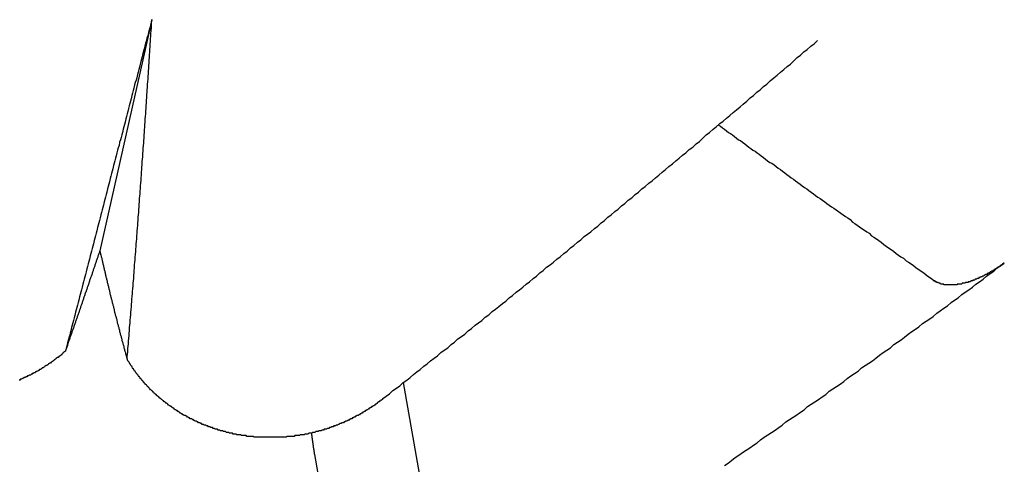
# Model space of a CAD drawing. Extents: x 1107 to 4046, y 937 to 3355.
# Tile 590 of 656: x 2210.379 to 2211.601, y 2685.321 to 2685.872. Entities that reach past the tile are written whole.
import ezdxf

# ---------------------------------------------------------------- set-up
doc = ezdxf.new("R2010")
doc.units = 0
doc.layers.add('KF_VIDA_L___C_REAR', color=7, linetype='CONTINUOUS')

# ---------------------------------------------------------------- blocks, each defined once
blk = doc.blocks.new('KF_VIDA_L___C_REAR')
at = {"layer": 'KF_VIDA_L___C_REAR'}
for p, q in [((23.563896, 996.658863), (23.499566, 996.372125)), ((23.954606, 995.765219), (23.876072, 996.208863)), ((23.890435, 995.417075), (23.766096, 996.119468))]:
    blk.add_line(p, q, dxfattribs=at)
for points in [[(23.5639, 996.659, 0), (23.563, 996.656, 0), (23.5622, 996.652, 0), (23.5613, 996.649, 0), (23.5605, 996.646, 0), (23.5596, 996.643, 0), (23.5588, 996.639, 0), (23.5579, 996.636, 0), (23.5571, 996.633, 0), (23.5562, 996.63, 0), (23.5554, 996.626, 0), (23.5545, 996.623, 0), (23.5536, 996.62, 0), (23.5528, 996.617, 0), (23.5519, 996.613, 0), (23.5511, 996.61, 0), (23.5502, 996.607, 0), (23.5494, 996.604, 0), (23.5485, 996.6, 0), (23.5477, 996.597, 0), (23.5468, 996.594, 0), (23.546, 996.591, 0), (23.5451, 996.587, 0), (23.5443, 996.584, 0), (23.5434, 996.581, 0), (23.5426, 996.578, 0), (23.5417, 996.574, 0), (23.5409, 996.571, 0), (23.5401, 996.568, 0), (23.5392, 996.565, 0), (23.5384, 996.561, 0), (23.5375, 996.558, 0), (23.5367, 996.555, 0), (23.5358, 996.552, 0), (23.535, 996.549, 0), (23.5341, 996.545, 0), (23.5333, 996.542, 0), (23.5324, 996.539, 0), (23.5316, 996.536, 0), (23.5307, 996.532, 0), (23.5299, 996.529, 0), (23.5291, 996.526, 0), (23.5282, 996.523, 0), (23.5274, 996.519, 0), (23.5265, 996.516, 0), (23.5257, 996.513, 0), (23.5249, 996.51, 0), (23.524, 996.507, 0), (23.5232, 996.503, 0), (23.5223, 996.5, 0), (23.5215, 996.497, 0), (23.5206, 996.494, 0), (23.5198, 996.49, 0), (23.519, 996.487, 0), (23.5181, 996.484, 0), (23.5173, 996.481, 0), (23.5165, 996.478, 0), (23.5156, 996.474, 0), (23.5148, 996.471, 0), (23.5139, 996.468, 0), (23.5131, 996.465, 0), (23.5123, 996.462, 0), (23.5114, 996.458, 0), (23.5106, 996.455, 0), (23.5098, 996.452, 0), (23.5089, 996.449, 0), (23.5081, 996.445, 0), (23.5073, 996.442, 0), (23.5064, 996.439, 0), (23.5056, 996.436, 0), (23.5047, 996.433, 0), (23.5039, 996.429, 0), (23.5031, 996.426, 0), (23.5022, 996.423, 0), (23.5014, 996.42, 0), (23.5006, 996.417, 0), (23.4998, 996.413, 0), (23.4989, 996.41, 0), (23.4981, 996.407, 0), (23.4973, 996.404, 0), (23.4964, 996.401, 0), (23.4956, 996.397, 0), (23.4948, 996.394, 0), (23.4939, 996.391, 0), (23.4931, 996.388, 0), (23.4923, 996.385, 0), (23.4915, 996.381, 0), (23.4906, 996.378, 0), (23.4898, 996.375, 0), (23.489, 996.372, 0), (23.4881, 996.369, 0), (23.4873, 996.366, 0), (23.4865, 996.362, 0), (23.4857, 996.359, 0), (23.4848, 996.356, 0), (23.484, 996.353, 0), (23.4832, 996.35, 0), (23.4824, 996.346, 0), (23.4815, 996.343, 0), (23.4807, 996.34, 0), (23.4799, 996.337, 0), (23.4791, 996.334, 0), (23.4782, 996.331, 0), (23.4774, 996.327, 0), (23.4766, 996.324, 0), (23.4758, 996.321, 0), (23.475, 996.318, 0), (23.4741, 996.315, 0), (23.4733, 996.311, 0), (23.4725, 996.308, 0), (23.4717, 996.305, 0), (23.4709, 996.302, 0), (23.47, 996.299, 0), (23.4692, 996.296, 0), (23.4684, 996.292, 0), (23.4676, 996.289, 0), (23.4668, 996.286, 0), (23.4659, 996.283, 0), (23.4651, 996.28, 0), (23.4643, 996.277, 0), (23.4635, 996.273, 0), (23.4627, 996.27, 0), (23.4619, 996.267, 0), (23.461, 996.264, 0), (23.4602, 996.261, 0), (23.4594, 996.258, 0), (23.4586, 996.254, 0), (23.4578, 996.251, 0), (23.457, 996.248, 0)], [(23.5332, 996.238, 0), (23.5335, 996.241, 0), (23.5338, 996.244, 0), (23.534, 996.247, 0), (23.5343, 996.251, 0), (23.5346, 996.254, 0), (23.5348, 996.257, 0), (23.5351, 996.26, 0), (23.5354, 996.264, 0), (23.5356, 996.267, 0), (23.5359, 996.27, 0), (23.5362, 996.273, 0), (23.5364, 996.277, 0), (23.5367, 996.28, 0), (23.537, 996.283, 0), (23.5372, 996.286, 0), (23.5375, 996.29, 0), (23.5377, 996.293, 0), (23.538, 996.296, 0), (23.5383, 996.299, 0), (23.5385, 996.303, 0), (23.5388, 996.306, 0), (23.539, 996.309, 0), (23.5393, 996.312, 0), (23.5396, 996.316, 0), (23.5398, 996.319, 0), (23.5401, 996.322, 0), (23.5403, 996.325, 0), (23.5406, 996.329, 0), (23.5408, 996.332, 0), (23.5411, 996.335, 0), (23.5414, 996.338, 0), (23.5416, 996.342, 0), (23.5419, 996.345, 0), (23.5421, 996.348, 0), (23.5424, 996.351, 0), (23.5426, 996.355, 0), (23.5429, 996.358, 0), (23.5431, 996.361, 0), (23.5434, 996.364, 0), (23.5436, 996.368, 0), (23.5439, 996.371, 0), (23.5441, 996.374, 0), (23.5444, 996.378, 0), (23.5446, 996.381, 0), (23.5449, 996.384, 0), (23.5451, 996.387, 0), (23.5454, 996.391, 0), (23.5456, 996.394, 0), (23.5459, 996.397, 0), (23.5461, 996.4, 0), (23.5464, 996.404, 0), (23.5466, 996.407, 0), (23.5469, 996.41, 0), (23.5471, 996.414, 0), (23.5473, 996.417, 0), (23.5476, 996.42, 0), (23.5478, 996.423, 0), (23.5481, 996.427, 0), (23.5483, 996.43, 0), (23.5486, 996.433, 0), (23.5488, 996.437, 0), (23.549, 996.44, 0), (23.5493, 996.443, 0), (23.5495, 996.446, 0), (23.5498, 996.45, 0), (23.55, 996.453, 0), (23.5502, 996.456, 0), (23.5505, 996.46, 0), (23.5507, 996.463, 0), (23.551, 996.466, 0), (23.5512, 996.47, 0), (23.5514, 996.473, 0), (23.5517, 996.476, 0), (23.5519, 996.479, 0), (23.5521, 996.483, 0), (23.5524, 996.486, 0), (23.5526, 996.489, 0), (23.5528, 996.493, 0), (23.5531, 996.496, 0), (23.5533, 996.499, 0), (23.5535, 996.503, 0), (23.5538, 996.506, 0), (23.554, 996.509, 0), (23.5542, 996.512, 0), (23.5545, 996.516, 0), (23.5547, 996.519, 0), (23.5549, 996.522, 0), (23.5551, 996.526, 0), (23.5554, 996.529, 0), (23.5556, 996.532, 0), (23.5558, 996.536, 0), (23.556, 996.539, 0), (23.5563, 996.542, 0), (23.5565, 996.546, 0), (23.5567, 996.549, 0), (23.557, 996.552, 0), (23.5572, 996.556, 0), (23.5574, 996.559, 0), (23.5576, 996.562, 0), (23.5578, 996.566, 0), (23.5581, 996.569, 0), (23.5583, 996.572, 0), (23.5585, 996.575, 0), (23.5587, 996.579, 0), (23.559, 996.582, 0), (23.5592, 996.585, 0), (23.5594, 996.589, 0), (23.5596, 996.592, 0), (23.5598, 996.595, 0), (23.56, 996.599, 0), (23.5603, 996.602, 0), (23.5605, 996.605, 0), (23.5607, 996.609, 0), (23.5609, 996.612, 0), (23.5611, 996.615, 0), (23.5613, 996.619, 0), (23.5616, 996.622, 0), (23.5618, 996.625, 0), (23.562, 996.629, 0), (23.5622, 996.632, 0), (23.5624, 996.635, 0), (23.5626, 996.639, 0), (23.5628, 996.642, 0), (23.5631, 996.645, 0), (23.5633, 996.649, 0), (23.5635, 996.652, 0), (23.5637, 996.656, 0), (23.5639, 996.659, 0)], [(23.8503, 996.189, 0), (23.8546, 996.192, 0), (23.8588, 996.195, 0), (23.8631, 996.199, 0), (23.8673, 996.202, 0), (23.8716, 996.205, 0), (23.8758, 996.209, 0), (23.8801, 996.212, 0), (23.8843, 996.215, 0), (23.8886, 996.219, 0), (23.8928, 996.222, 0), (23.897, 996.225, 0), (23.9013, 996.229, 0), (23.9055, 996.232, 0), (23.9098, 996.236, 0), (23.914, 996.239, 0), (23.9183, 996.242, 0), (23.9225, 996.246, 0), (23.9267, 996.249, 0), (23.931, 996.252, 0), (23.9352, 996.256, 0), (23.9395, 996.259, 0), (23.9437, 996.263, 0), (23.9479, 996.266, 0), (23.9522, 996.269, 0), (23.9564, 996.273, 0), (23.9606, 996.276, 0), (23.9649, 996.28, 0), (23.9691, 996.283, 0), (23.9734, 996.286, 0), (23.9776, 996.29, 0), (23.9818, 996.293, 0), (23.9861, 996.297, 0), (23.9903, 996.3, 0), (23.9945, 996.303, 0), (23.9988, 996.307, 0), (24.003, 996.31, 0), (24.0072, 996.314, 0), (24.0115, 996.317, 0), (24.0157, 996.321, 0), (24.0199, 996.324, 0), (24.0241, 996.327, 0), (24.0284, 996.331, 0), (24.0326, 996.334, 0), (24.0368, 996.338, 0), (24.0411, 996.341, 0), (24.0453, 996.345, 0), (24.0495, 996.348, 0), (24.0537, 996.352, 0), (24.058, 996.355, 0), (24.0622, 996.358, 0), (24.0664, 996.362, 0), (24.0706, 996.365, 0), (24.0749, 996.369, 0), (24.0791, 996.372, 0), (24.0833, 996.376, 0), (24.0875, 996.379, 0), (24.0918, 996.383, 0), (24.096, 996.386, 0), (24.1002, 996.39, 0), (24.1044, 996.393, 0), (24.1086, 996.396, 0), (24.1129, 996.4, 0), (24.1171, 996.403, 0), (24.1213, 996.407, 0), (24.1255, 996.41, 0), (24.1297, 996.414, 0), (24.1339, 996.417, 0), (24.1381, 996.421, 0), (24.1424, 996.424, 0), (24.1466, 996.428, 0), (24.1508, 996.431, 0), (24.155, 996.435, 0), (24.1592, 996.438, 0), (24.1634, 996.442, 0), (24.1676, 996.445, 0), (24.1718, 996.449, 0), (24.176, 996.452, 0), (24.1803, 996.456, 0), (24.1845, 996.459, 0), (24.1887, 996.463, 0), (24.1929, 996.466, 0), (24.1971, 996.47, 0), (24.2013, 996.473, 0), (24.2055, 996.477, 0), (24.2097, 996.48, 0), (24.2139, 996.484, 0), (24.2181, 996.487, 0), (24.2223, 996.491, 0), (24.2265, 996.494, 0), (24.2307, 996.498, 0), (24.2349, 996.501, 0), (24.2391, 996.505, 0), (24.2433, 996.508, 0), (24.2475, 996.512, 0), (24.2517, 996.516, 0), (24.2559, 996.519, 0), (24.2601, 996.523, 0), (24.2642, 996.526, 0), (24.2684, 996.53, 0), (24.2726, 996.533, 0), (24.2768, 996.537, 0), (24.281, 996.54, 0), (24.2852, 996.544, 0), (24.2894, 996.547, 0), (24.2936, 996.551, 0), (24.2977, 996.554, 0), (24.3019, 996.558, 0), (24.3061, 996.562, 0), (24.3103, 996.565, 0), (24.3145, 996.569, 0), (24.3187, 996.572, 0), (24.3228, 996.576, 0), (24.327, 996.579, 0), (24.3312, 996.583, 0), (24.3354, 996.587, 0), (24.3396, 996.59, 0), (24.3437, 996.594, 0), (24.3479, 996.597, 0), (24.3521, 996.601, 0), (24.3563, 996.604, 0), (24.3604, 996.608, 0), (24.3646, 996.612, 0), (24.3688, 996.615, 0), (24.3729, 996.619, 0), (24.3771, 996.622, 0), (24.3813, 996.626, 0), (24.3854, 996.629, 0), (24.3896, 996.633, 0)], [(24.2668, 996.528, 0), (24.2693, 996.527, 0), (24.2718, 996.525, 0), (24.2742, 996.523, 0), (24.2767, 996.521, 0), (24.2792, 996.519, 0), (24.2817, 996.518, 0), (24.2842, 996.516, 0), (24.2867, 996.514, 0), (24.2892, 996.512, 0), (24.2918, 996.51, 0), (24.2943, 996.509, 0), (24.2968, 996.507, 0), (24.2994, 996.505, 0), (24.3019, 996.503, 0), (24.3045, 996.501, 0), (24.3071, 996.499, 0), (24.3096, 996.497, 0), (24.3122, 996.496, 0), (24.3148, 996.494, 0), (24.3174, 996.492, 0), (24.32, 996.49, 0), (24.3226, 996.488, 0), (24.3252, 996.486, 0), (24.3279, 996.484, 0), (24.3305, 996.482, 0), (24.3331, 996.481, 0), (24.3358, 996.479, 0), (24.3384, 996.477, 0), (24.3411, 996.475, 0), (24.3437, 996.473, 0), (24.3464, 996.471, 0), (24.3491, 996.469, 0), (24.3518, 996.467, 0), (24.3545, 996.465, 0), (24.3572, 996.463, 0), (24.3599, 996.461, 0), (24.3626, 996.459, 0), (24.3654, 996.457, 0), (24.3681, 996.455, 0), (24.3708, 996.453, 0), (24.3736, 996.451, 0), (24.3763, 996.449, 0), (24.3791, 996.447, 0), (24.3819, 996.445, 0), (24.3847, 996.443, 0), (24.3874, 996.441, 0), (24.3902, 996.439, 0), (24.393, 996.437, 0), (24.3959, 996.435, 0), (24.3987, 996.433, 0), (24.4015, 996.431, 0), (24.4043, 996.429, 0), (24.4072, 996.427, 0), (24.41, 996.425, 0), (24.4129, 996.423, 0), (24.4158, 996.421, 0), (24.4186, 996.419, 0), (24.4215, 996.417, 0), (24.4244, 996.415, 0), (24.4273, 996.413, 0), (24.4302, 996.411, 0), (24.4331, 996.408, 0), (24.4361, 996.406, 0), (24.439, 996.404, 0), (24.442, 996.402, 0), (24.4449, 996.4, 0), (24.4479, 996.398, 0), (24.4508, 996.396, 0), (24.4538, 996.394, 0), (24.4568, 996.391, 0), (24.4598, 996.389, 0), (24.4628, 996.387, 0), (24.4658, 996.385, 0), (24.4688, 996.383, 0), (24.4719, 996.38, 0), (24.4749, 996.378, 0), (24.478, 996.376, 0), (24.481, 996.374, 0), (24.4841, 996.372, 0), (24.4872, 996.369, 0), (24.4902, 996.367, 0), (24.4933, 996.365, 0), (24.4964, 996.363, 0), (24.4996, 996.36, 0), (24.5027, 996.358, 0), (24.5058, 996.356, 0), (24.509, 996.354, 0), (24.5121, 996.351, 0), (24.5153, 996.349, 0), (24.5184, 996.347, 0), (24.5216, 996.345, 0), (24.5248, 996.342, 0), (24.528, 996.34, 0), (24.5312, 996.338, 0), (24.5344, 996.335, 0)], [(23.457, 996.248, 0), (23.4573, 996.249, 0), (23.4577, 996.25, 0), (23.4581, 996.251, 0), (23.4584, 996.252, 0), (23.4588, 996.253, 0), (23.4592, 996.254, 0), (23.4595, 996.255, 0), (23.4599, 996.256, 0), (23.4602, 996.257, 0), (23.4606, 996.259, 0), (23.461, 996.26, 0), (23.4613, 996.261, 0), (23.4617, 996.262, 0), (23.462, 996.263, 0), (23.4624, 996.264, 0), (23.4628, 996.265, 0), (23.4631, 996.266, 0), (23.4635, 996.267, 0), (23.4638, 996.268, 0), (23.4642, 996.269, 0), (23.4645, 996.27, 0), (23.4649, 996.271, 0), (23.4652, 996.272, 0), (23.4656, 996.273, 0), (23.466, 996.274, 0), (23.4663, 996.275, 0), (23.4667, 996.276, 0), (23.467, 996.277, 0), (23.4674, 996.278, 0), (23.4677, 996.279, 0), (23.4681, 996.28, 0), (23.4684, 996.281, 0), (23.4688, 996.282, 0), (23.4691, 996.283, 0), (23.4695, 996.284, 0), (23.4698, 996.285, 0), (23.4702, 996.286, 0), (23.4705, 996.287, 0), (23.4709, 996.288, 0), (23.4712, 996.289, 0), (23.4716, 996.29, 0), (23.4719, 996.291, 0), (23.4722, 996.292, 0), (23.4726, 996.293, 0), (23.4729, 996.294, 0), (23.4733, 996.295, 0), (23.4736, 996.296, 0), (23.474, 996.297, 0), (23.4743, 996.298, 0), (23.4746, 996.299, 0), (23.475, 996.3, 0), (23.4753, 996.301, 0), (23.4757, 996.302, 0), (23.476, 996.303, 0), (23.4764, 996.304, 0), (23.4767, 996.305, 0), (23.477, 996.306, 0), (23.4774, 996.307, 0), (23.4777, 996.308, 0), (23.478, 996.309, 0), (23.4784, 996.31, 0), (23.4787, 996.311, 0), (23.479, 996.312, 0), (23.4794, 996.313, 0), (23.4797, 996.314, 0), (23.48, 996.315, 0), (23.4804, 996.316, 0), (23.4807, 996.317, 0), (23.481, 996.318, 0), (23.4814, 996.319, 0), (23.4817, 996.32, 0), (23.482, 996.321, 0), (23.4824, 996.322, 0), (23.4827, 996.322, 0), (23.483, 996.323, 0), (23.4834, 996.324, 0), (23.4837, 996.325, 0), (23.484, 996.326, 0), (23.4843, 996.327, 0), (23.4847, 996.328, 0), (23.485, 996.329, 0), (23.4853, 996.33, 0), (23.4856, 996.331, 0), (23.486, 996.332, 0), (23.4863, 996.333, 0), (23.4866, 996.334, 0), (23.4869, 996.335, 0), (23.4872, 996.336, 0), (23.4876, 996.337, 0), (23.4879, 996.338, 0), (23.4882, 996.339, 0), (23.4885, 996.34, 0), (23.4888, 996.34, 0), (23.4892, 996.341, 0), (23.4895, 996.342, 0), (23.4898, 996.343, 0), (23.4901, 996.344, 0), (23.4904, 996.345, 0), (23.4907, 996.346, 0), (23.491, 996.347, 0), (23.4914, 996.348, 0), (23.4917, 996.349, 0), (23.492, 996.35, 0), (23.4923, 996.351, 0), (23.4926, 996.352, 0), (23.4929, 996.352, 0), (23.4932, 996.353, 0), (23.4935, 996.354, 0), (23.4938, 996.355, 0), (23.4941, 996.356, 0), (23.4945, 996.357, 0), (23.4948, 996.358, 0), (23.4951, 996.359, 0), (23.4954, 996.36, 0), (23.4957, 996.361, 0), (23.496, 996.361, 0), (23.4963, 996.362, 0), (23.4966, 996.363, 0), (23.4969, 996.364, 0), (23.4972, 996.365, 0), (23.4975, 996.366, 0), (23.4978, 996.367, 0), (23.4981, 996.368, 0), (23.4984, 996.369, 0), (23.4987, 996.369, 0), (23.499, 996.37, 0), (23.4993, 996.371, 0), (23.4996, 996.372, 0)], [(23.4996, 996.372, 0), (23.4998, 996.371, 0), (23.5, 996.37, 0), (23.5002, 996.369, 0), (23.5004, 996.368, 0), (23.5006, 996.367, 0), (23.5009, 996.366, 0), (23.5011, 996.365, 0), (23.5013, 996.364, 0), (23.5015, 996.364, 0), (23.5017, 996.363, 0), (23.502, 996.362, 0), (23.5022, 996.361, 0), (23.5024, 996.36, 0), (23.5026, 996.359, 0), (23.5029, 996.358, 0), (23.5031, 996.357, 0), (23.5033, 996.356, 0), (23.5035, 996.355, 0), (23.5038, 996.354, 0), (23.504, 996.353, 0), (23.5042, 996.352, 0), (23.5045, 996.351, 0), (23.5047, 996.35, 0), (23.5049, 996.349, 0), (23.5052, 996.348, 0), (23.5054, 996.347, 0), (23.5056, 996.346, 0), (23.5059, 996.345, 0), (23.5061, 996.344, 0), (23.5063, 996.343, 0), (23.5066, 996.342, 0), (23.5068, 996.341, 0), (23.507, 996.34, 0), (23.5073, 996.339, 0), (23.5075, 996.338, 0), (23.5078, 996.337, 0), (23.508, 996.336, 0), (23.5083, 996.335, 0), (23.5085, 996.334, 0), (23.5087, 996.333, 0), (23.509, 996.332, 0), (23.5092, 996.331, 0), (23.5095, 996.33, 0), (23.5097, 996.329, 0), (23.51, 996.328, 0), (23.5102, 996.327, 0), (23.5105, 996.326, 0), (23.5107, 996.325, 0), (23.511, 996.324, 0), (23.5112, 996.323, 0), (23.5115, 996.322, 0), (23.5117, 996.321, 0), (23.512, 996.319, 0), (23.5123, 996.318, 0), (23.5125, 996.317, 0), (23.5128, 996.316, 0), (23.513, 996.315, 0), (23.5133, 996.314, 0), (23.5136, 996.313, 0), (23.5138, 996.312, 0), (23.5141, 996.311, 0), (23.5143, 996.31, 0), (23.5146, 996.309, 0), (23.5149, 996.308, 0), (23.5151, 996.307, 0), (23.5154, 996.306, 0), (23.5157, 996.305, 0), (23.5159, 996.304, 0), (23.5162, 996.303, 0), (23.5165, 996.302, 0), (23.5167, 996.301, 0), (23.517, 996.299, 0), (23.5173, 996.298, 0), (23.5175, 996.297, 0), (23.5178, 996.296, 0), (23.5181, 996.295, 0), (23.5184, 996.294, 0), (23.5186, 996.293, 0), (23.5189, 996.292, 0), (23.5192, 996.291, 0), (23.5195, 996.29, 0), (23.5197, 996.289, 0), (23.52, 996.288, 0), (23.5203, 996.287, 0), (23.5206, 996.286, 0), (23.5209, 996.284, 0), (23.5211, 996.283, 0), (23.5214, 996.282, 0), (23.5217, 996.281, 0), (23.522, 996.28, 0), (23.5223, 996.279, 0), (23.5225, 996.278, 0), (23.5228, 996.277, 0), (23.5231, 996.276, 0), (23.5234, 996.275, 0), (23.5237, 996.274, 0), (23.524, 996.272, 0), (23.5243, 996.271, 0), (23.5246, 996.27, 0), (23.5248, 996.269, 0), (23.5251, 996.268, 0), (23.5254, 996.267, 0), (23.5257, 996.266, 0), (23.526, 996.265, 0), (23.5263, 996.264, 0), (23.5266, 996.262, 0), (23.5269, 996.261, 0), (23.5272, 996.26, 0), (23.5275, 996.259, 0), (23.5278, 996.258, 0), (23.5281, 996.257, 0), (23.5284, 996.256, 0), (23.5287, 996.255, 0), (23.529, 996.254, 0), (23.5293, 996.252, 0), (23.5296, 996.251, 0), (23.5299, 996.25, 0), (23.5302, 996.249, 0), (23.5305, 996.248, 0), (23.5308, 996.247, 0), (23.5311, 996.246, 0), (23.5314, 996.245, 0), (23.5317, 996.243, 0), (23.532, 996.242, 0), (23.5323, 996.241, 0), (23.5326, 996.24, 0), (23.5329, 996.239, 0), (23.5332, 996.238, 0)], [(24.2742, 996.106, 0), (24.2787, 996.109, 0), (24.2832, 996.112, 0), (24.2877, 996.116, 0), (24.2922, 996.119, 0), (24.2967, 996.122, 0), (24.3012, 996.125, 0), (24.3057, 996.128, 0), (24.3102, 996.131, 0), (24.3147, 996.134, 0), (24.3192, 996.138, 0), (24.3237, 996.141, 0), (24.3282, 996.144, 0), (24.3327, 996.147, 0), (24.3371, 996.15, 0), (24.3416, 996.153, 0), (24.3461, 996.156, 0), (24.3506, 996.16, 0), (24.3551, 996.163, 0), (24.3596, 996.166, 0), (24.3641, 996.169, 0), (24.3685, 996.172, 0), (24.373, 996.175, 0), (24.3775, 996.179, 0), (24.382, 996.182, 0), (24.3864, 996.185, 0), (24.3909, 996.188, 0), (24.3954, 996.191, 0), (24.3999, 996.194, 0), (24.4043, 996.198, 0), (24.4088, 996.201, 0), (24.4133, 996.204, 0), (24.4177, 996.207, 0), (24.4222, 996.21, 0), (24.4266, 996.214, 0), (24.4311, 996.217, 0), (24.4356, 996.22, 0), (24.44, 996.223, 0), (24.4445, 996.227, 0), (24.4489, 996.23, 0), (24.4534, 996.233, 0), (24.4578, 996.236, 0), (24.4623, 996.239, 0), (24.4667, 996.243, 0), (24.4712, 996.246, 0), (24.4756, 996.249, 0), (24.4801, 996.252, 0), (24.4845, 996.256, 0), (24.489, 996.259, 0), (24.4934, 996.262, 0), (24.4978, 996.265, 0), (24.5023, 996.269, 0), (24.5067, 996.272, 0), (24.5111, 996.275, 0), (24.5156, 996.278, 0), (24.52, 996.282, 0), (24.5244, 996.285, 0), (24.5289, 996.288, 0), (24.5333, 996.291, 0), (24.5377, 996.295, 0), (24.5421, 996.298, 0), (24.5465, 996.301, 0), (24.551, 996.304, 0), (24.5554, 996.308, 0), (24.5598, 996.311, 0), (24.5642, 996.314, 0), (24.5686, 996.318, 0), (24.573, 996.321, 0), (24.5774, 996.324, 0), (24.5819, 996.327, 0), (24.5863, 996.331, 0), (24.5907, 996.334, 0), (24.5951, 996.337, 0), (24.5995, 996.341, 0), (24.6039, 996.344, 0), (24.6083, 996.347, 0), (24.6127, 996.351, 0), (24.6171, 996.354, 0), (24.6215, 996.357, 0)], [(24.6215, 996.357, 0), (24.6211, 996.357, 0), (24.6208, 996.357, 0), (24.6205, 996.357, 0), (24.6202, 996.356, 0), (24.6199, 996.356, 0), (24.6196, 996.356, 0), (24.6193, 996.356, 0), (24.619, 996.355, 0), (24.6187, 996.355, 0), (24.6184, 996.355, 0), (24.6181, 996.355, 0), (24.6178, 996.355, 0), (24.6175, 996.354, 0), (24.6171, 996.354, 0), (24.6168, 996.354, 0), (24.6165, 996.354, 0), (24.6162, 996.353, 0), (24.6159, 996.353, 0), (24.6156, 996.353, 0), (24.6153, 996.353, 0), (24.6149, 996.353, 0), (24.6146, 996.352, 0), (24.6143, 996.352, 0), (24.614, 996.352, 0), (24.6137, 996.352, 0), (24.6134, 996.352, 0), (24.6131, 996.351, 0), (24.6127, 996.351, 0), (24.6124, 996.351, 0), (24.6121, 996.351, 0), (24.6118, 996.35, 0), (24.6115, 996.35, 0), (24.6112, 996.35, 0), (24.6108, 996.35, 0), (24.6105, 996.35, 0), (24.6102, 996.349, 0), (24.6099, 996.349, 0), (24.6096, 996.349, 0), (24.6093, 996.349, 0), (24.6089, 996.349, 0), (24.6086, 996.348, 0), (24.6083, 996.348, 0), (24.608, 996.348, 0), (24.6077, 996.348, 0), (24.6074, 996.348, 0), (24.6071, 996.347, 0), (24.6067, 996.347, 0), (24.6064, 996.347, 0), (24.6061, 996.347, 0), (24.6058, 996.347, 0), (24.6055, 996.347, 0), (24.6052, 996.346, 0), (24.6049, 996.346, 0), (24.6046, 996.346, 0), (24.6043, 996.346, 0), (24.604, 996.346, 0), (24.6037, 996.345, 0), (24.6034, 996.345, 0), (24.6031, 996.345, 0), (24.6028, 996.345, 0), (24.6025, 996.345, 0), (24.6022, 996.345, 0), (24.6019, 996.344, 0), (24.6016, 996.344, 0), (24.6013, 996.344, 0), (24.601, 996.344, 0), (24.6007, 996.344, 0), (24.6004, 996.344, 0), (24.6001, 996.343, 0), (24.5998, 996.343, 0), (24.5995, 996.343, 0), (24.5991, 996.343, 0), (24.5988, 996.343, 0), (24.5985, 996.343, 0), (24.5982, 996.343, 0), (24.5979, 996.342, 0), (24.5976, 996.342, 0), (24.5973, 996.342, 0), (24.597, 996.342, 0), (24.5967, 996.342, 0), (24.5964, 996.342, 0), (24.596, 996.341, 0), (24.5957, 996.341, 0), (24.5954, 996.341, 0), (24.5951, 996.341, 0), (24.5948, 996.341, 0), (24.5945, 996.341, 0), (24.5941, 996.34, 0), (24.5938, 996.34, 0), (24.5935, 996.34, 0), (24.5932, 996.34, 0), (24.5929, 996.34, 0), (24.5926, 996.34, 0), (24.5922, 996.34, 0), (24.5919, 996.339, 0), (24.5916, 996.339, 0), (24.5913, 996.339, 0), (24.5909, 996.339, 0), (24.5906, 996.339, 0), (24.5903, 996.339, 0), (24.59, 996.339, 0), (24.5897, 996.338, 0), (24.5893, 996.338, 0), (24.589, 996.338, 0), (24.5887, 996.338, 0), (24.5884, 996.338, 0), (24.5881, 996.338, 0), (24.5877, 996.338, 0), (24.5874, 996.337, 0), (24.5871, 996.337, 0), (24.5868, 996.337, 0), (24.5864, 996.337, 0), (24.5861, 996.337, 0), (24.5858, 996.337, 0), (24.5855, 996.337, 0), (24.5852, 996.337, 0), (24.5848, 996.336, 0), (24.5845, 996.336, 0), (24.5842, 996.336, 0), (24.5839, 996.336, 0), (24.5836, 996.336, 0), (24.5833, 996.336, 0), (24.5829, 996.336, 0), (24.5826, 996.336, 0), (24.5823, 996.335, 0), (24.582, 996.335, 0), (24.5817, 996.335, 0), (24.5814, 996.335, 0), (24.5811, 996.335, 0), (24.5807, 996.335, 0), (24.5804, 996.335, 0), (24.5801, 996.335, 0), (24.5798, 996.335, 0), (24.5795, 996.334, 0), (24.5792, 996.334, 0), (24.5789, 996.334, 0), (24.5786, 996.334, 0), (24.5783, 996.334, 0), (24.578, 996.334, 0), (24.5777, 996.334, 0), (24.5774, 996.334, 0), (24.5771, 996.334, 0), (24.5768, 996.334, 0), (24.5765, 996.333, 0), (24.5762, 996.333, 0), (24.5759, 996.333, 0), (24.5756, 996.333, 0), (24.5753, 996.333, 0), (24.575, 996.333, 0), (24.5747, 996.333, 0), (24.5745, 996.333, 0), (24.5742, 996.333, 0), (24.5739, 996.333, 0), (24.5736, 996.333, 0), (24.5733, 996.333, 0), (24.573, 996.332, 0), (24.5728, 996.332, 0), (24.5725, 996.332, 0), (24.5722, 996.332, 0), (24.5719, 996.332, 0), (24.5716, 996.332, 0), (24.5713, 996.332, 0), (24.5711, 996.332, 0), (24.5708, 996.332, 0), (24.5705, 996.332, 0), (24.5702, 996.332, 0), (24.5699, 996.332, 0), (24.5696, 996.332, 0), (24.5693, 996.332, 0), (24.5691, 996.332, 0), (24.5688, 996.331, 0), (24.5685, 996.331, 0), (24.5682, 996.331, 0), (24.5679, 996.331, 0), (24.5676, 996.331, 0), (24.5673, 996.331, 0), (24.567, 996.331, 0), (24.5668, 996.331, 0), (24.5665, 996.331, 0), (24.5662, 996.331, 0), (24.5659, 996.331, 0), (24.5656, 996.331, 0), (24.5653, 996.331, 0), (24.565, 996.331, 0), (24.5648, 996.331, 0), (24.5645, 996.331, 0), (24.5642, 996.331, 0), (24.5639, 996.331, 0), (24.5636, 996.331, 0), (24.5633, 996.331, 0), (24.563, 996.331, 0), (24.5628, 996.33, 0), (24.5625, 996.33, 0), (24.5622, 996.33, 0), (24.5619, 996.33, 0), (24.5616, 996.33, 0), (24.5614, 996.33, 0), (24.5611, 996.33, 0), (24.5608, 996.33, 0), (24.5605, 996.33, 0), (24.5602, 996.33, 0), (24.56, 996.33, 0), (24.5597, 996.33, 0), (24.5594, 996.33, 0), (24.5591, 996.33, 0), (24.5589, 996.33, 0), (24.5586, 996.33, 0), (24.5583, 996.33, 0), (24.558, 996.33, 0), (24.5578, 996.33, 0), (24.5575, 996.33, 0), (24.5572, 996.33, 0), (24.557, 996.33, 0), (24.5567, 996.33, 0), (24.5564, 996.33, 0), (24.5562, 996.33, 0), (24.5559, 996.33, 0), (24.5556, 996.33, 0), (24.5554, 996.33, 0), (24.5551, 996.33, 0), (24.5548, 996.33, 0), (24.5546, 996.33, 0), (24.5543, 996.33, 0), (24.5541, 996.33, 0), (24.5538, 996.33, 0), (24.5536, 996.33, 0), (24.5533, 996.33, 0), (24.5531, 996.33, 0), (24.5528, 996.33, 0), (24.5526, 996.33, 0), (24.5523, 996.33, 0), (24.5521, 996.33, 0), (24.5518, 996.33, 0), (24.5516, 996.33, 0), (24.5514, 996.33, 0), (24.5511, 996.33, 0), (24.5509, 996.33, 0), (24.5506, 996.33, 0), (24.5504, 996.33, 0), (24.5502, 996.33, 0), (24.5499, 996.33, 0), (24.5497, 996.33, 0), (24.5495, 996.33, 0), (24.5493, 996.33, 0), (24.549, 996.33, 0), (24.5488, 996.33, 0), (24.5486, 996.33, 0), (24.5484, 996.33, 0), (24.5482, 996.33, 0), (24.5479, 996.33, 0), (24.5477, 996.33, 0), (24.5475, 996.33, 0), (24.5473, 996.33, 0), (24.5471, 996.33, 0), (24.5468, 996.33, 0), (24.5466, 996.33, 0), (24.5464, 996.331, 0), (24.5462, 996.331, 0), (24.546, 996.331, 0), (24.5458, 996.331, 0), (24.5455, 996.331, 0), (24.5453, 996.331, 0), (24.5451, 996.331, 0), (24.5449, 996.331, 0), (24.5447, 996.331, 0), (24.5445, 996.331, 0), (24.5442, 996.331, 0), (24.544, 996.331, 0), (24.5438, 996.331, 0), (24.5436, 996.331, 0), (24.5434, 996.331, 0), (24.5432, 996.331, 0), (24.543, 996.331, 0), (24.5428, 996.331, 0), (24.5426, 996.331, 0), (24.5423, 996.331, 0), (24.5421, 996.332, 0), (24.5419, 996.332, 0), (24.5417, 996.332, 0), (24.5415, 996.332, 0), (24.5413, 996.332, 0), (24.5411, 996.332, 0), (24.5409, 996.332, 0), (24.5407, 996.332, 0), (24.5405, 996.332, 0), (24.5403, 996.332, 0), (24.5401, 996.332, 0), (24.5399, 996.332, 0), (24.5397, 996.332, 0), (24.5395, 996.333, 0), (24.5393, 996.333, 0), (24.5391, 996.333, 0), (24.5389, 996.333, 0), (24.5388, 996.333, 0), (24.5386, 996.333, 0), (24.5384, 996.333, 0), (24.5382, 996.333, 0), (24.538, 996.333, 0), (24.5378, 996.333, 0), (24.5376, 996.333, 0), (24.5375, 996.333, 0), (24.5373, 996.334, 0), (24.5371, 996.334, 0), (24.5369, 996.334, 0), (24.5367, 996.334, 0), (24.5366, 996.334, 0), (24.5364, 996.334, 0), (24.5362, 996.334, 0), (24.536, 996.334, 0), (24.5359, 996.334, 0), (24.5357, 996.334, 0), (24.5355, 996.335, 0), (24.5354, 996.335, 0), (24.5352, 996.335, 0), (24.5351, 996.335, 0), (24.5349, 996.335, 0), (24.5347, 996.335, 0), (24.5346, 996.335, 0), (24.5344, 996.335, 0)], [(23.457, 996.248, 0), (23.4564, 996.248, 0), (23.4558, 996.247, 0), (23.4552, 996.247, 0), (23.4546, 996.246, 0), (23.454, 996.246, 0), (23.4534, 996.245, 0), (23.4528, 996.244, 0), (23.4521, 996.244, 0), (23.4515, 996.243, 0), (23.4509, 996.243, 0), (23.4503, 996.242, 0), (23.4497, 996.242, 0), (23.4491, 996.241, 0), (23.4485, 996.241, 0), (23.4478, 996.24, 0), (23.4472, 996.24, 0), (23.4466, 996.24, 0), (23.446, 996.239, 0), (23.4453, 996.239, 0), (23.4447, 996.238, 0), (23.4441, 996.238, 0), (23.4435, 996.237, 0), (23.4428, 996.237, 0), (23.4422, 996.236, 0), (23.4416, 996.236, 0), (23.4409, 996.235, 0), (23.4403, 996.235, 0), (23.4397, 996.234, 0), (23.439, 996.234, 0), (23.4384, 996.233, 0), (23.4377, 996.233, 0), (23.4371, 996.233, 0), (23.4365, 996.232, 0), (23.4358, 996.232, 0), (23.4352, 996.231, 0), (23.4345, 996.231, 0), (23.4339, 996.23, 0), (23.4332, 996.23, 0), (23.4326, 996.23, 0), (23.4319, 996.229, 0), (23.4313, 996.229, 0), (23.4306, 996.228, 0), (23.43, 996.228, 0), (23.4293, 996.227, 0), (23.4286, 996.227, 0), (23.428, 996.227, 0), (23.4273, 996.226, 0), (23.4266, 996.226, 0), (23.4259, 996.225, 0), (23.4253, 996.225, 0), (23.4246, 996.225, 0), (23.4239, 996.224, 0), (23.4232, 996.224, 0), (23.4225, 996.223, 0), (23.4218, 996.223, 0), (23.4211, 996.223, 0), (23.4204, 996.222, 0), (23.4197, 996.222, 0), (23.419, 996.221, 0), (23.4183, 996.221, 0), (23.4176, 996.221, 0), (23.4169, 996.22, 0), (23.4162, 996.22, 0), (23.4155, 996.22, 0), (23.4148, 996.219, 0), (23.4141, 996.219, 0), (23.4133, 996.218, 0), (23.4126, 996.218, 0), (23.4119, 996.218, 0), (23.4112, 996.217, 0), (23.4104, 996.217, 0), (23.4097, 996.217, 0), (23.409, 996.216, 0), (23.4082, 996.216, 0), (23.4075, 996.216, 0), (23.4068, 996.215, 0), (23.406, 996.215, 0), (23.4053, 996.215, 0), (23.4045, 996.214, 0), (23.4038, 996.214, 0), (23.403, 996.214, 0), (23.4023, 996.213, 0), (23.4015, 996.213, 0), (23.4008, 996.213, 0), (23.4, 996.212, 0), (23.3993, 996.212, 0)], [(23.8503, 996.189, 0), (23.8496, 996.188, 0), (23.8489, 996.187, 0), (23.8482, 996.187, 0), (23.8475, 996.186, 0), (23.8467, 996.186, 0), (23.846, 996.185, 0), (23.8452, 996.185, 0), (23.8445, 996.184, 0), (23.8438, 996.184, 0), (23.843, 996.183, 0), (23.8423, 996.182, 0), (23.8415, 996.182, 0), (23.8407, 996.181, 0), (23.84, 996.181, 0), (23.8392, 996.18, 0), (23.8384, 996.18, 0), (23.8377, 996.179, 0), (23.8369, 996.179, 0), (23.8361, 996.178, 0), (23.8353, 996.178, 0), (23.8345, 996.177, 0), (23.8337, 996.177, 0), (23.8329, 996.176, 0), (23.8321, 996.176, 0), (23.8313, 996.175, 0), (23.8305, 996.175, 0), (23.8297, 996.174, 0), (23.8289, 996.174, 0), (23.8281, 996.173, 0), (23.8273, 996.173, 0), (23.8265, 996.172, 0), (23.8256, 996.172, 0), (23.8248, 996.171, 0), (23.824, 996.171, 0), (23.8232, 996.17, 0), (23.8223, 996.17, 0), (23.8215, 996.169, 0), (23.8207, 996.169, 0), (23.8198, 996.168, 0), (23.819, 996.168, 0), (23.8181, 996.168, 0), (23.8173, 996.167, 0), (23.8164, 996.167, 0), (23.8156, 996.166, 0), (23.8147, 996.166, 0), (23.8138, 996.165, 0), (23.813, 996.165, 0), (23.8121, 996.164, 0), (23.8112, 996.164, 0), (23.8104, 996.164, 0), (23.8095, 996.163, 0), (23.8086, 996.163, 0), (23.8077, 996.162, 0), (23.8069, 996.162, 0), (23.806, 996.161, 0), (23.8051, 996.161, 0), (23.8042, 996.161, 0), (23.8033, 996.16, 0), (23.8024, 996.16, 0), (23.8015, 996.159, 0), (23.8006, 996.159, 0), (23.7997, 996.159, 0), (23.7988, 996.158, 0), (23.7979, 996.158, 0), (23.797, 996.158, 0), (23.7961, 996.157, 0), (23.7952, 996.157, 0), (23.7943, 996.156, 0), (23.7934, 996.156, 0), (23.7925, 996.156, 0), (23.7916, 996.155, 0), (23.7907, 996.155, 0), (23.7897, 996.155, 0), (23.7888, 996.154, 0), (23.7879, 996.154, 0), (23.787, 996.154, 0), (23.786, 996.153, 0), (23.7851, 996.153, 0), (23.7842, 996.153, 0), (23.7833, 996.152, 0), (23.7823, 996.152, 0), (23.7814, 996.152, 0), (23.7804, 996.151, 0), (23.7795, 996.151, 0), (23.7786, 996.151, 0), (23.7776, 996.151, 0), (23.7767, 996.15, 0), (23.7757, 996.15, 0), (23.7748, 996.15, 0), (23.7739, 996.149, 0), (23.7729, 996.149, 0), (23.772, 996.149, 0), (23.771, 996.149, 0), (23.7701, 996.148, 0), (23.7691, 996.148, 0), (23.7682, 996.148, 0), (23.7672, 996.148, 0), (23.7663, 996.147, 0), (23.7653, 996.147, 0), (23.7643, 996.147, 0), (23.7634, 996.147, 0), (23.7624, 996.146, 0), (23.7615, 996.146, 0), (23.7605, 996.146, 0), (23.7596, 996.146, 0), (23.7586, 996.146, 0), (23.7576, 996.145, 0), (23.7567, 996.145, 0), (23.7557, 996.145, 0), (23.7547, 996.145, 0), (23.7538, 996.145, 0), (23.7528, 996.144, 0), (23.7519, 996.144, 0), (23.7509, 996.144, 0), (23.7499, 996.144, 0), (23.749, 996.144, 0), (23.748, 996.144, 0), (23.747, 996.143, 0), (23.7461, 996.143, 0), (23.7451, 996.143, 0), (23.7441, 996.143, 0), (23.7432, 996.143, 0), (23.7422, 996.143, 0), (23.7412, 996.143, 0), (23.7403, 996.142, 0), (23.7393, 996.142, 0), (23.7383, 996.142, 0), (23.7374, 996.142, 0), (23.7364, 996.142, 0), (23.7354, 996.142, 0), (23.7345, 996.142, 0), (23.7335, 996.142, 0), (23.7326, 996.142, 0), (23.7316, 996.142, 0), (23.7306, 996.141, 0), (23.7297, 996.141, 0), (23.7287, 996.141, 0), (23.7277, 996.141, 0), (23.7268, 996.141, 0), (23.7258, 996.141, 0), (23.7249, 996.141, 0), (23.7239, 996.141, 0), (23.7229, 996.141, 0), (23.722, 996.141, 0), (23.721, 996.141, 0), (23.7201, 996.141, 0), (23.7191, 996.141, 0), (23.7182, 996.141, 0), (23.7172, 996.141, 0), (23.7163, 996.141, 0), (23.7153, 996.141, 0), (23.7144, 996.141, 0), (23.7134, 996.141, 0), (23.7125, 996.141, 0), (23.7115, 996.141, 0), (23.7106, 996.141, 0), (23.7096, 996.141, 0), (23.7087, 996.141, 0), (23.7077, 996.141, 0), (23.7068, 996.141, 0), (23.7059, 996.141, 0), (23.7049, 996.141, 0), (23.704, 996.141, 0), (23.7031, 996.141, 0), (23.7021, 996.141, 0), (23.7012, 996.141, 0), (23.7003, 996.141, 0), (23.6993, 996.141, 0), (23.6984, 996.141, 0), (23.6975, 996.141, 0), (23.6966, 996.141, 0), (23.6956, 996.141, 0), (23.6947, 996.141, 0), (23.6938, 996.141, 0), (23.6929, 996.141, 0), (23.6919, 996.141, 0), (23.691, 996.141, 0), (23.6901, 996.142, 0), (23.6892, 996.142, 0), (23.6882, 996.142, 0), (23.6873, 996.142, 0), (23.6864, 996.142, 0), (23.6854, 996.142, 0), (23.6845, 996.142, 0), (23.6836, 996.142, 0), (23.6826, 996.142, 0), (23.6817, 996.142, 0), (23.6808, 996.143, 0), (23.6798, 996.143, 0), (23.6789, 996.143, 0), (23.678, 996.143, 0), (23.677, 996.143, 0), (23.6761, 996.143, 0), (23.6752, 996.143, 0), (23.6742, 996.144, 0), (23.6733, 996.144, 0), (23.6724, 996.144, 0), (23.6714, 996.144, 0), (23.6705, 996.144, 0), (23.6695, 996.144, 0), (23.6686, 996.145, 0), (23.6677, 996.145, 0), (23.6667, 996.145, 0), (23.6658, 996.145, 0), (23.6649, 996.145, 0), (23.6639, 996.146, 0), (23.663, 996.146, 0), (23.6621, 996.146, 0), (23.6611, 996.146, 0), (23.6602, 996.146, 0), (23.6593, 996.147, 0), (23.6583, 996.147, 0), (23.6574, 996.147, 0), (23.6565, 996.147, 0), (23.6555, 996.148, 0), (23.6546, 996.148, 0), (23.6537, 996.148, 0), (23.6528, 996.148, 0), (23.6518, 996.149, 0), (23.6509, 996.149, 0), (23.65, 996.149, 0), (23.6491, 996.149, 0), (23.6481, 996.15, 0), (23.6472, 996.15, 0), (23.6463, 996.15, 0), (23.6454, 996.151, 0), (23.6444, 996.151, 0), (23.6435, 996.151, 0), (23.6426, 996.151, 0), (23.6417, 996.152, 0), (23.6408, 996.152, 0), (23.6399, 996.152, 0), (23.639, 996.153, 0), (23.638, 996.153, 0), (23.6371, 996.153, 0), (23.6362, 996.154, 0), (23.6353, 996.154, 0), (23.6344, 996.154, 0), (23.6335, 996.155, 0), (23.6326, 996.155, 0), (23.6317, 996.155, 0), (23.6308, 996.156, 0), (23.6299, 996.156, 0), (23.629, 996.156, 0), (23.6281, 996.157, 0), (23.6273, 996.157, 0), (23.6264, 996.157, 0), (23.6255, 996.158, 0), (23.6246, 996.158, 0), (23.6237, 996.159, 0), (23.6228, 996.159, 0), (23.622, 996.159, 0), (23.6211, 996.16, 0), (23.6202, 996.16, 0), (23.6193, 996.161, 0), (23.6185, 996.161, 0), (23.6176, 996.161, 0), (23.6167, 996.162, 0), (23.6159, 996.162, 0), (23.615, 996.163, 0), (23.6142, 996.163, 0), (23.6133, 996.164, 0), (23.6125, 996.164, 0), (23.6116, 996.164, 0), (23.6108, 996.165, 0), (23.6099, 996.165, 0), (23.6091, 996.166, 0), (23.6082, 996.166, 0), (23.6074, 996.167, 0), (23.6066, 996.167, 0), (23.6057, 996.168, 0), (23.6049, 996.168, 0), (23.6041, 996.168, 0), (23.6033, 996.169, 0), (23.6024, 996.169, 0), (23.6016, 996.17, 0), (23.6008, 996.17, 0), (23.6, 996.171, 0), (23.5992, 996.171, 0), (23.5984, 996.172, 0), (23.5976, 996.172, 0), (23.5968, 996.173, 0), (23.596, 996.173, 0), (23.5952, 996.174, 0), (23.5944, 996.174, 0), (23.5936, 996.175, 0), (23.5928, 996.175, 0), (23.592, 996.176, 0), (23.5912, 996.177, 0), (23.5905, 996.177, 0), (23.5897, 996.178, 0), (23.5889, 996.178, 0), (23.5882, 996.179, 0), (23.5874, 996.179, 0), (23.5866, 996.18, 0), (23.5859, 996.18, 0), (23.5851, 996.181, 0), (23.5844, 996.181, 0), (23.5836, 996.182, 0), (23.5829, 996.183, 0), (23.5821, 996.183, 0), (23.5814, 996.184, 0), (23.5807, 996.184, 0), (23.5799, 996.185, 0), (23.5792, 996.185, 0), (23.5785, 996.186, 0), (23.5778, 996.186, 0), (23.577, 996.187, 0), (23.5763, 996.188, 0), (23.5756, 996.188, 0), (23.5749, 996.189, 0), (23.5742, 996.189, 0), (23.5735, 996.19, 0), (23.5728, 996.191, 0), (23.5721, 996.191, 0), (23.5714, 996.192, 0), (23.5708, 996.192, 0), (23.5701, 996.193, 0), (23.5694, 996.194, 0), (23.5687, 996.194, 0), (23.5681, 996.195, 0), (23.5674, 996.195, 0), (23.5667, 996.196, 0), (23.5661, 996.197, 0), (23.5654, 996.197, 0), (23.5648, 996.198, 0), (23.5641, 996.199, 0), (23.5635, 996.199, 0), (23.5628, 996.2, 0), (23.5622, 996.2, 0), (23.5616, 996.201, 0), (23.561, 996.202, 0), (23.5603, 996.202, 0), (23.5597, 996.203, 0), (23.5591, 996.204, 0), (23.5585, 996.204, 0), (23.5579, 996.205, 0), (23.5573, 996.206, 0), (23.5567, 996.206, 0), (23.5561, 996.207, 0), (23.5555, 996.207, 0), (23.5549, 996.208, 0), (23.5543, 996.209, 0), (23.5538, 996.209, 0), (23.5532, 996.21, 0), (23.5526, 996.211, 0), (23.552, 996.211, 0), (23.5515, 996.212, 0), (23.5509, 996.213, 0), (23.5503, 996.213, 0), (23.5497, 996.214, 0), (23.5492, 996.215, 0), (23.5486, 996.216, 0), (23.5481, 996.216, 0), (23.5475, 996.217, 0), (23.547, 996.218, 0), (23.5464, 996.218, 0), (23.5459, 996.219, 0), (23.5453, 996.22, 0), (23.5448, 996.22, 0), (23.5442, 996.221, 0), (23.5437, 996.222, 0), (23.5432, 996.223, 0), (23.5426, 996.223, 0), (23.5421, 996.224, 0), (23.5416, 996.225, 0), (23.5411, 996.226, 0), (23.5406, 996.226, 0), (23.5401, 996.227, 0), (23.5395, 996.228, 0), (23.539, 996.229, 0), (23.5385, 996.229, 0), (23.538, 996.23, 0), (23.5375, 996.231, 0), (23.537, 996.232, 0), (23.5366, 996.232, 0), (23.5361, 996.233, 0), (23.5356, 996.234, 0), (23.5351, 996.235, 0), (23.5346, 996.235, 0), (23.5342, 996.236, 0), (23.5337, 996.237, 0), (23.5332, 996.238, 0)], [(23.7661, 996.119, 0), (23.7661, 996.12, 0), (23.7661, 996.12, 0), (23.766, 996.12, 0), (23.766, 996.12, 0), (23.766, 996.12, 0), (23.766, 996.12, 0), (23.7659, 996.12, 0), (23.7659, 996.121, 0), (23.7659, 996.121, 0), (23.7659, 996.121, 0), (23.7658, 996.121, 0), (23.7658, 996.121, 0), (23.7658, 996.121, 0), (23.7658, 996.121, 0), (23.7657, 996.122, 0), (23.7657, 996.122, 0), (23.7657, 996.122, 0), (23.7657, 996.122, 0), (23.7656, 996.122, 0), (23.7656, 996.122, 0), (23.7656, 996.122, 0), (23.7656, 996.123, 0), (23.7655, 996.123, 0), (23.7655, 996.123, 0), (23.7655, 996.123, 0), (23.7655, 996.123, 0), (23.7655, 996.123, 0), (23.7654, 996.123, 0), (23.7654, 996.124, 0), (23.7654, 996.124, 0), (23.7654, 996.124, 0), (23.7653, 996.124, 0), (23.7653, 996.124, 0), (23.7653, 996.124, 0), (23.7653, 996.124, 0), (23.7652, 996.125, 0), (23.7652, 996.125, 0), (23.7652, 996.125, 0), (23.7652, 996.125, 0), (23.7651, 996.125, 0), (23.7651, 996.125, 0), (23.7651, 996.125, 0), (23.7651, 996.126, 0), (23.7651, 996.126, 0), (23.765, 996.126, 0), (23.765, 996.126, 0), (23.765, 996.126, 0), (23.765, 996.126, 0), (23.7649, 996.126, 0), (23.7649, 996.127, 0), (23.7649, 996.127, 0), (23.7649, 996.127, 0), (23.7648, 996.127, 0), (23.7648, 996.127, 0), (23.7648, 996.127, 0), (23.7648, 996.127, 0), (23.7648, 996.128, 0), (23.7647, 996.128, 0), (23.7647, 996.128, 0), (23.7647, 996.128, 0), (23.7647, 996.128, 0), (23.7646, 996.128, 0), (23.7646, 996.128, 0), (23.7646, 996.129, 0), (23.7646, 996.129, 0), (23.7646, 996.129, 0), (23.7645, 996.129, 0), (23.7645, 996.129, 0), (23.7645, 996.129, 0), (23.7645, 996.129, 0), (23.7645, 996.13, 0), (23.7644, 996.13, 0), (23.7644, 996.13, 0), (23.7644, 996.13, 0), (23.7644, 996.13, 0), (23.7643, 996.13, 0), (23.7643, 996.13, 0), (23.7643, 996.131, 0), (23.7643, 996.131, 0), (23.7643, 996.131, 0), (23.7642, 996.131, 0), (23.7642, 996.131, 0), (23.7642, 996.131, 0), (23.7642, 996.131, 0), (23.7642, 996.132, 0), (23.7641, 996.132, 0), (23.7641, 996.132, 0), (23.7641, 996.132, 0), (23.7641, 996.132, 0), (23.7641, 996.132, 0), (23.764, 996.132, 0), (23.764, 996.133, 0), (23.764, 996.133, 0), (23.764, 996.133, 0), (23.764, 996.133, 0), (23.7639, 996.133, 0), (23.7639, 996.133, 0), (23.7639, 996.133, 0), (23.7639, 996.134, 0), (23.7639, 996.134, 0), (23.7638, 996.134, 0), (23.7638, 996.134, 0), (23.7638, 996.134, 0), (23.7638, 996.134, 0), (23.7638, 996.134, 0), (23.7637, 996.135, 0), (23.7637, 996.135, 0), (23.7637, 996.135, 0), (23.7637, 996.135, 0), (23.7637, 996.135, 0), (23.7636, 996.135, 0), (23.7636, 996.135, 0), (23.7636, 996.136, 0), (23.7636, 996.136, 0), (23.7636, 996.136, 0), (23.7635, 996.136, 0), (23.7635, 996.136, 0), (23.7635, 996.136, 0), (23.7635, 996.136, 0), (23.7635, 996.137, 0), (23.7634, 996.137, 0), (23.7634, 996.137, 0), (23.7634, 996.137, 0), (23.7634, 996.137, 0), (23.7634, 996.137, 0), (23.7634, 996.137, 0), (23.7633, 996.137, 0), (23.7633, 996.138, 0), (23.7633, 996.138, 0), (23.7633, 996.138, 0), (23.7633, 996.138, 0), (23.7632, 996.138, 0), (23.7632, 996.138, 0), (23.7632, 996.138, 0), (23.7632, 996.139, 0), (23.7632, 996.139, 0), (23.7632, 996.139, 0), (23.7631, 996.139, 0), (23.7631, 996.139, 0), (23.7631, 996.139, 0), (23.7631, 996.139, 0), (23.7631, 996.14, 0), (23.7631, 996.14, 0), (23.763, 996.14, 0), (23.763, 996.14, 0), (23.763, 996.14, 0), (23.763, 996.14, 0), (23.763, 996.14, 0), (23.763, 996.141, 0), (23.7629, 996.141, 0), (23.7629, 996.141, 0), (23.7629, 996.141, 0), (23.7629, 996.141, 0), (23.7629, 996.141, 0), (23.7629, 996.141, 0), (23.7628, 996.142, 0), (23.7628, 996.142, 0), (23.7628, 996.142, 0), (23.7628, 996.142, 0), (23.7628, 996.142, 0), (23.7628, 996.142, 0), (23.7627, 996.142, 0), (23.7627, 996.143, 0), (23.7627, 996.143, 0), (23.7627, 996.143, 0), (23.7627, 996.143, 0), (23.7627, 996.143, 0), (23.7626, 996.143, 0), (23.7626, 996.143, 0), (23.7626, 996.143, 0), (23.7626, 996.144, 0), (23.7626, 996.144, 0), (23.7626, 996.144, 0), (23.7625, 996.144, 0), (23.7625, 996.144, 0), (23.7625, 996.144, 0), (23.7625, 996.144, 0), (23.7625, 996.145, 0), (23.7625, 996.145, 0), (23.7625, 996.145, 0), (23.7624, 996.145, 0), (23.7624, 996.145, 0), (23.7624, 996.145, 0), (23.7624, 996.145, 0), (23.7624, 996.146, 0), (23.7624, 996.146, 0), (23.7623, 996.146, 0), (23.7623, 996.146, 0), (23.7623, 996.146, 0), (23.7623, 996.146, 0), (23.7623, 996.146, 0)]]:
    blk.add_polyline3d(points, dxfattribs=at)

msp = doc.modelspace()

# ---------------------------------------------------------------- block references
at = {"layer": 'KF_VIDA_L___C_REAR'}
msp.add_blockref('KF_VIDA_L___C_REAR', (2186.9791, 1689.2132), dxfattribs=at)

doc.saveas('drawing.dxf')
